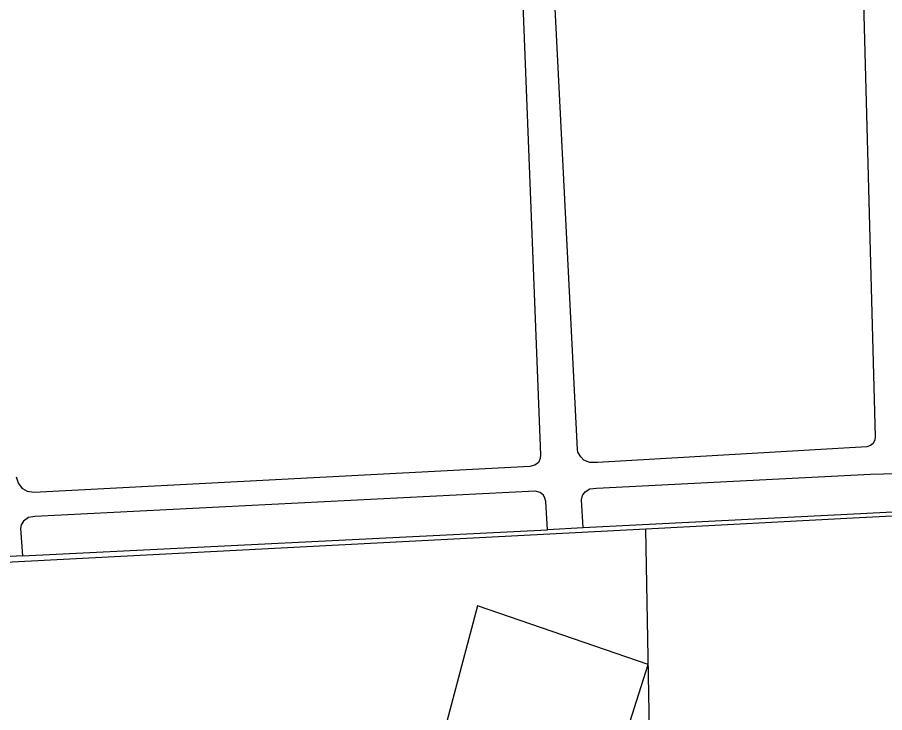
# Model space of a CAD drawing. Extents: x -599951 to -598963, y -1164095 to -1162939.
# Drawn here: x -599327.2 to -599224.4, y -1163976.7 to -1163894.3 of the extents above; entities that cross this region are included whole.
import ezdxf

# ---------------------------------------------------------------- set-up
doc = ezdxf.new("R2010")
doc.units = 0
for name, color, linetype in [('Level 11', 7, 'Continuous'), ('Level 51', 7, 'Continuous'), ('Level 54', 7, 'Continuous'), ('Level 7', 7, 'Continuous')]:
    doc.layers.add(name, color=color, linetype=linetype)

msp = doc.modelspace()

# ---------------------------------------------------------------- linework, layer by layer
at = {"layer": 'Level 11'}
for points in [[(-599226.09, -1163948.43), (-599221.47, -1163948.29)], [(-599288.18, -1164067.68), (-599277.59, -1164050.01), (-599272.53, -1164041.57), (-599251.79, -1164006.95), (-599252.73, -1163954.94)], [(-599288.18, -1164067.68), (-599277.59, -1164050.01), (-599272.53, -1164041.57), (-599251.79, -1164006.95), (-599252.73, -1163954.94)], [(-599272.69, -1163964.01), (-599294.28, -1164045.51), (-599277.59, -1164050.01), (-599252.44, -1163970.97)], [(-599252.44, -1163970.97), (-599272.69, -1163964.01)]]:
    msp.add_lwpolyline(points, dxfattribs=at)
at = {"layer": 'Level 51'}
for points in [[(-599227.43, -1163953.6), (-599252.73, -1163954.94)], [(-599227.43, -1163953.6), (-599252.73, -1163954.94)], [(-599252.73, -1163954.94), (-599373.39, -1163961.22)], [(-599252.73, -1163954.94), (-599373.39, -1163961.22)]]:
    msp.add_lwpolyline(points, dxfattribs=at)
at = {"layer": 'Level 54'}
for points in [[(-599227.06, -1163888.11), (-599225.54, -1163943.99)], [(-599267.41, -1163889.67), (-599265.22, -1163946.14)], [(-599260.84, -1163945.51), (-599263.68, -1163889.28)], [(-599225.58, -1163944.36), (-599225.81, -1163944.77)], [(-599225.54, -1163943.99), (-599225.58, -1163944.36)], [(-599226.56, -1163945.16), (-599258.48, -1163947.03)], [(-599226.1, -1163945.01), (-599226.56, -1163945.16)], [(-599225.81, -1163944.77), (-599226.1, -1163945.01)], [(-599265.22, -1163946.14), (-599265.24, -1163946.56)], [(-599260.78, -1163945.8), (-599260.84, -1163945.51)], [(-599260.45, -1163946.35), (-599260.78, -1163945.8)], [(-599260.09, -1163946.76), (-599260.45, -1163946.35)], [(-599266.49, -1163947.5), (-599325.25, -1163950.6)], [(-599265.89, -1163947.36), (-599266.49, -1163947.5)], [(-599265.47, -1163947.02), (-599265.89, -1163947.36)], [(-599265.24, -1163946.56), (-599265.47, -1163947.02)], [(-599259.35, -1163947.05), (-599260.09, -1163946.76)], [(-599258.48, -1163947.03), (-599259.35, -1163947.05)], [(-599258.57, -1163950.07), (-599226.09, -1163948.43)], [(-599327.07, -1163949.49), (-599327.3, -1163948.78)], [(-599326.58, -1163950.14), (-599327.07, -1163949.49)], [(-599326, -1163950.48), (-599326.58, -1163950.14)], [(-599325.25, -1163950.6), (-599326, -1163950.48)], [(-599265.83, -1163950.43), (-599325.16, -1163953.43)], [(-599265.27, -1163950.58), (-599265.83, -1163950.43)], [(-599264.88, -1163950.92), (-599265.27, -1163950.58)], [(-599260.24, -1163950.93), (-599259.93, -1163950.51)], [(-599259.93, -1163950.51), (-599259.35, -1163950.14)], [(-599259.35, -1163950.14), (-599258.57, -1163950.07)], [(-599264.69, -1163951.25), (-599264.88, -1163950.92)], [(-599264.6, -1163951.66), (-599264.69, -1163951.25)], [(-599260.37, -1163951.46), (-599260.24, -1163950.93)], [(-599260.14, -1163954.79), (-599260.37, -1163951.46)], [(-599264.39, -1163955.01), (-599264.6, -1163951.66)], [(-599325.89, -1163953.57), (-599326.48, -1163954)], [(-599325.16, -1163953.43), (-599325.89, -1163953.57)], [(-599227.28, -1163953.12), (-599260.14, -1163954.79)], [(-599326.75, -1163954.41), (-599326.84, -1163954.84)], [(-599326.48, -1163954), (-599326.75, -1163954.41)], [(-599326.84, -1163954.84), (-599326.6, -1163958.09)], [(-599326.6, -1163958.09), (-599264.39, -1163955.01)], [(-599260.14, -1163954.79), (-599264.39, -1163955.01)], [(-599326.6, -1163958.09), (-599330.88, -1163958.33)]]:
    msp.add_lwpolyline(points, dxfattribs=at)
at = {"layer": 'Level 7'}
for points in [[(-599214.37, -1163952.46), (-599227.28, -1163953.12)], [(-599214.31, -1163952.91), (-599227.43, -1163953.6)], [(-599214.31, -1163952.91), (-599227.43, -1163953.6)], [(-599252.71, -1163954.94), (-599252.73, -1163954.94)], [(-599252.71, -1163954.94), (-599252.73, -1163954.94)]]:
    msp.add_lwpolyline(points, dxfattribs=at)

doc.saveas('drawing.dxf')
